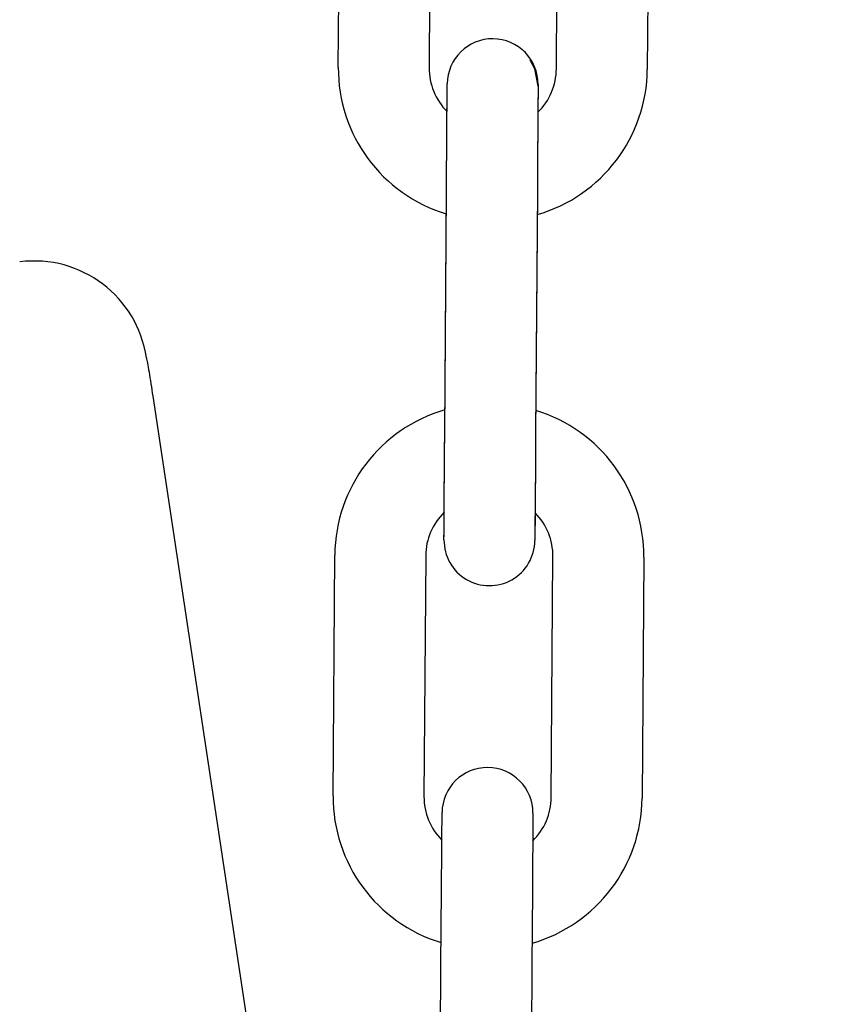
# Model space of a CAD drawing. Header units: inches. Extents: x 170 to 312, y 215 to 248.
# Tile 488 of 656: x 234.9302 to 235.0016, y 243.6478 to 243.7331. Entities that reach past the tile are written whole.
import ezdxf

# ---------------------------------------------------------------- set-up
doc = ezdxf.new("R2010")
doc.units = ezdxf.units.IN
doc.header["$LTSCALE"] = 0.25
doc.header["$MEASUREMENT"] = 0
doc.layers.add('ANNOTATIONS', color=1, linetype='Continuous')
doc.layers.add('MOTOR RH', color=7, linetype='Continuous')
doc.styles.add('ARIAL', font='arial.ttf', dxfattribs={"height": 0.09375})
doc.dimstyles.new('STANDARD$0', dxfattribs={"dimtxt": 0.09375, "dimasz": 0.09375, "dimexe": 0.03125, "dimexo": 0.046875, "dimgap": 0.09, "dimtad": 0, "dimtih": 1, "dimtoh": 1, "dimdec": 4, "dimzin": 0, "dimdsep": 46, "dimtxsty": 'ARIAL', "dimcen": 0.09, "dimadec": 0, "dimazin": 0, "dimtfac": 1, "dimtdec": 4, "dimtofl": 0, "dimtmove": 0, "dimatfit": 1, "dimfxl": 1, "dimtolj": 1, "dimtzin": 0, "dimarcsym": 0})

# ---------------------------------------------------------------- blocks, each defined once
blk = doc.blocks.new('*D40')
at = {"layer": 'ANNOTATIONS', "color": 0, "lineweight": -2, "transparency": 16777216}
for p, q in [((234.616284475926, 244.1250466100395), (236.462247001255, 244.1250466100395)), ((236.430997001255, 244.0312966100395), (236.430997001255, 242.3316655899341)), ((236.430997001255, 240.1971744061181), (236.430997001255, 241.8968054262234)), ((235.7004719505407, 240.1034244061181), (236.462247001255, 240.1034244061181))]:
    blk.add_line(p, q, dxfattribs=at)
at = {"layer": 'ANNOTATIONS', "color": 0, "transparency": 16777216}
for points in [[(236.415372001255, 244.0312966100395), (236.446622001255, 244.0312966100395), (236.430997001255, 244.1250466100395)], [(236.415372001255, 240.1971744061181), (236.446622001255, 240.1971744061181), (236.430997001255, 240.1034244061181)]]:
    blk.add_solid(points, dxfattribs=at)
at = {"layer": 'defpoints', "color": 0, "transparency": 16777216}
for p in [(234.569409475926, 244.1250466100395), (235.6535969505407, 240.1034244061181), (236.430997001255, 240.1034244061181)]:
    blk.add_point(p, dxfattribs=at)
at = {"layer": 'ANNOTATIONS', "color": 0, "transparency": 16777216, "insert": (236.4309970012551, 242.1142355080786), "char_height": 0.09375, "attachment_point": 5, "style": 'ARIAL'}
blk.add_mtext('\\A1;OPENING\\PHEIGHT', dxfattribs=at)
blk = doc.blocks.new('*D41')
at = {"layer": 'ANNOTATIONS', "color": 0, "lineweight": -2, "transparency": 16777216}
for p, q in [((234.616284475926, 244.961030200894), (237.1172356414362, 244.961030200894)), ((237.0859856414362, 244.867280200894), (237.0859856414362, 242.7496573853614)), ((237.0859856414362, 240.1971744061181), (237.0859856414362, 242.3147972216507)), ((236.620816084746, 240.1034244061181), (237.1172356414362, 240.1034244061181))]:
    blk.add_line(p, q, dxfattribs=at)
at = {"layer": 'ANNOTATIONS', "color": 0, "transparency": 16777216}
for points in [[(237.0703606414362, 244.867280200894), (237.1016106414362, 244.867280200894), (237.0859856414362, 244.961030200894)], [(237.0703606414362, 240.1971744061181), (237.1016106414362, 240.1971744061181), (237.0859856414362, 240.1034244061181)]]:
    blk.add_solid(points, dxfattribs=at)
at = {"layer": 'defpoints', "color": 0, "transparency": 16777216}
for p in [(234.569409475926, 244.961030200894), (236.573941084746, 240.1034244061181), (237.0859856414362, 240.1034244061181)]:
    blk.add_point(p, dxfattribs=at)
at = {"layer": 'ANNOTATIONS', "color": 0, "transparency": 16777216, "insert": (237.0859856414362, 242.5322273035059), "char_height": 0.09375, "attachment_point": 5, "style": 'ARIAL'}
blk.add_mtext('\\A1;TOTAL\\PHEIGHT', dxfattribs=at)

msp = doc.modelspace()

# ---------------------------------------------------------------- linework, layer by layer
at = {"layer": 'MOTOR RH'}
for p, q in [((234.9578086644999, 243.7289910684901), (234.957956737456, 243.7498564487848)), ((234.9658305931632, 243.7498005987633), (234.9656825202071, 243.7289352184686)), ((234.9767058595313, 243.7288568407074), (234.9768539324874, 243.7497222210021)), ((234.9847277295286, 243.7496663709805), (234.9845796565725, 243.7288009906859)), ((234.9670327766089, 243.6972837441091), (234.967180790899, 243.7181495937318)), ((234.9670337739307, 243.6974287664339), (234.9671818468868, 243.7182941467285)), ((234.9750546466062, 243.7180937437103), (234.9749065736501, 243.6972278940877)), ((234.975055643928, 243.7182382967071), (234.9749076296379, 243.6973729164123)), ((234.9417426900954, 243.7004718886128), (234.9613407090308, 243.5705112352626)), ((234.9573606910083, 243.6658556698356), (234.9575087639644, 243.6867210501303)), ((234.9653825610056, 243.6866652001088), (234.9652344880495, 243.6657998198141)), ((234.9762578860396, 243.6657214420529), (234.9764059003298, 243.6865872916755)), ((234.984279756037, 243.686531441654), (234.9841316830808, 243.6656655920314)), ((234.9665866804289, 243.6342853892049), (234.966734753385, 243.6551507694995)), ((234.9746085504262, 243.6550949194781), (234.9744604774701, 243.6342295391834))]:
    msp.add_line(p, q, dxfattribs=at)
at = {"layer": 'MOTOR RH', "flags": 128}
for points in [[(234.9751202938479, 243.727345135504), (234.9748313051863, 243.7288540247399), (234.9744228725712, 243.7296105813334)], [(234.9672304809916, 243.7251477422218), (234.9672364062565, 243.7259869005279), (234.9672425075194, 243.7268415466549), (234.9672462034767, 243.7273681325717), (234.9672474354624, 243.7275380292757)], [(234.9672304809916, 243.7251477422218), (234.9672354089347, 243.7258418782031), (234.9672414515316, 243.7266969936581), (234.9672452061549, 243.727223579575), (234.9672464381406, 243.727393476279)], [(234.9672452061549, 243.727223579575), (234.9672464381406, 243.7274009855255)], [(234.9672462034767, 243.7273681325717), (234.9672474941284, 243.7275460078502)], [(234.9751202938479, 243.727345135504), (234.9751190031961, 243.7271677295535), (234.9751153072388, 243.7266411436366), (234.9751092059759, 243.7257860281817), (234.9751010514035, 243.7246357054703), (234.9750911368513, 243.7232333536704), (234.9750797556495, 243.7216338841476), (234.9750674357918, 243.7198983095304), (234.9750546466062, 243.7180937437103)], [(234.9751212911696, 243.7274901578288), (234.9751200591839, 243.7273122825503), (234.9751163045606, 243.7267856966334), (234.9751102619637, 243.7259310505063), (234.9751021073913, 243.7247802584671), (234.9750921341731, 243.7233783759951), (234.9750808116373, 243.7217789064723), (234.9750684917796, 243.7200433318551), (234.975055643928, 243.7182382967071)], [(234.9672059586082, 243.721689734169), (234.9672172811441, 243.7232892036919), (234.9672272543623, 243.7246915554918), (234.9672354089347, 243.7258418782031)], [(234.9672069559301, 243.7218347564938), (234.9672183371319, 243.7234342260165), (234.967228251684, 243.7248361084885), (234.9672364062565, 243.7259869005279)], [(234.967180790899, 243.7181495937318), (234.9671936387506, 243.7199541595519), (234.9672069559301, 243.7218347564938)], [(234.9671818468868, 243.7182941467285), (234.9671946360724, 243.7200991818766)], [(234.9669671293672, 243.6880318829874), (234.966968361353, 243.6882097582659), (234.9669721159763, 243.6887363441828), (234.9669781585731, 243.6895914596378), (234.9669863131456, 243.6907417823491), (234.9669962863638, 243.6921436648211), (234.9670076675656, 243.6937431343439), (234.9670199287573, 243.695478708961), (234.9670327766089, 243.6972837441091)], [(234.966968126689, 243.6881769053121), (234.9669694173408, 243.6883547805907), (234.9669731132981, 243.6888808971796), (234.966979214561, 243.6897360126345), (234.9669873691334, 243.6908868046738), (234.9669973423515, 243.6922886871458), (234.9670086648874, 243.6938881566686), (234.9670209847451, 243.6956237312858), (234.9670337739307, 243.6974287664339)], [(234.9749076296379, 243.6973729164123), (234.9748947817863, 243.6955678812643)], [(234.9749065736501, 243.6972278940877), (234.9748937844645, 243.6954228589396)], [(234.9748947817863, 243.6955678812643), (234.9748814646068, 243.6936872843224), (234.974870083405, 243.6920878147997), (234.9748601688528, 243.6906859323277), (234.9748520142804, 243.6895356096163), (234.9748459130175, 243.6886804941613), (234.9748422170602, 243.6881539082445), (234.9748409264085, 243.6879760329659)], [(234.9748824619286, 243.6938323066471), (234.9748711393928, 243.6922328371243), (234.9748611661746, 243.6908309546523), (234.9748530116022, 243.6896801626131), (234.9748469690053, 243.688825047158), (234.974843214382, 243.6882989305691), (234.9748419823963, 243.6881210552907)], [(234.9667834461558, 243.6620114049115), (234.9667893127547, 243.6628435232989), (234.9667954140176, 243.6636986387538), (234.9667991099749, 243.6642247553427), (234.9668003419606, 243.6643946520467)], [(234.9667991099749, 243.6642247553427), (234.9668004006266, 243.6644026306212)], [(234.9746741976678, 243.6643467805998), (234.9746729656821, 243.6641689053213), (234.9746692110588, 243.6636427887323), (234.9746631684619, 243.6627876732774), (234.974657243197, 243.6619574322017)], [(234.966734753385, 243.6551507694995), (234.9667475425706, 243.6569558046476), (234.9667598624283, 243.6586913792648), (234.9667712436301, 243.6602908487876), (234.9667811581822, 243.6616927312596), (234.9667893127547, 243.6628435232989)], [(234.9746631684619, 243.6627876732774), (234.9746549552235, 243.6616368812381), (234.9746450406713, 243.6602349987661), (234.9746336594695, 243.6586355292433), (234.9746213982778, 243.6568999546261), (234.9746085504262, 243.6550949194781)]]:
    msp.add_lwpolyline(points, dxfattribs=at)
at = {"layer": 'MOTOR RH'}
for centre, radius, start, end in [((234.9711844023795, 243.727518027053), 0.003937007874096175, 359.5934504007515, 179.5934313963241), ((234.970997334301, 243.7288973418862), 0.01318897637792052, 179.5934504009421, 253.1193385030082), ((234.970997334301, 243.7288973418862), 0.005314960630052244, 179.593450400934, 224.8677048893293), ((234.9713910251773, 243.7288945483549), 0.01318897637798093, 286.0675622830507, 359.5934504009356), ((234.9713910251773, 243.7288945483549), 0.005314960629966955, 314.3178860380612, 359.5934504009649), ((234.9314560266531, 243.7023578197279), 0.009841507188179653, 8.544662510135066, 97.27328360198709), ((234.9706973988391, 243.6866275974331), 0.01318897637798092, 106.0675622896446, 179.5934504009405), ((234.9710910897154, 243.6866248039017), 0.01318897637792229, 359.5934504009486, 73.11933850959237), ((234.9706973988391, 243.6866275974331), 0.005314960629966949, 134.3183635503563, 179.5934504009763), ((234.9710910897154, 243.6866248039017), 0.005314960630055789, 359.5934504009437, 44.86853723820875), ((234.9709040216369, 243.6880041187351), 0.003937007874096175, 179.5934504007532, 359.5934688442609), ((234.9707373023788, 243.6643747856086), 0.003937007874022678, 359.5934504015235, 179.5934313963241), ((234.9705493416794, 243.6657619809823), 0.01318897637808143, 179.5934504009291, 253.1236354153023), ((234.9705493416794, 243.6657619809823), 0.005314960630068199, 179.5934504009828, 224.8829269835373), ((234.970943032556, 243.665759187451), 0.005314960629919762, 314.3327568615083, 359.5934504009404), ((234.970943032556, 243.665759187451), 0.0131889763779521, 286.0718592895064, 359.5934504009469)]:
    msp.add_arc(centre, radius, start, end, dxfattribs=at)
msp.add_open_spline([(234.9411882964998, 243.7038200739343), (234.9412155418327, 243.7036817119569), (234.9412712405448, 243.703398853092), (234.9414081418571, 243.7025934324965), (234.9415674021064, 243.7016159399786), (234.9416851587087, 243.7008473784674), (234.9417426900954, 243.7004718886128)], degree=3, knots=[0, 0, 0, 0, 0.2460517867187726, 0.5030134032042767, 0.7571912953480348, 1, 1, 1, 1], dxfattribs=at)

# ---------------------------------------------------------------- dimensions: what is measured, and where the dimension line sits
at = {"layer": 'ANNOTATIONS'}
for base, p1, p2, text, picture, middle in [((237.0859856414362, 240.1034244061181), (234.5694094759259, 244.9610302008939), (236.5739410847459, 240.1034244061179), 'TOTAL\\PHEIGHT', '*D41', (237.0859856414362, 242.5322273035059)), ((236.430997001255, 240.1034244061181), (234.5694094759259, 244.1250466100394), (235.6535969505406, 240.103424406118), 'OPENING\\PHEIGHT', '*D40', (236.4309970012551, 242.1142355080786))]:
    dim = msp.add_linear_dim(base=base, p1=p1, p2=p2, angle=90, text=text, dimstyle='STANDARD$0', dxfattribs=at)
    dim.commit()
    dim.dimension.update_dxf_attribs({"geometry": picture, "text_midpoint": middle})

doc.saveas('drawing.dxf')
